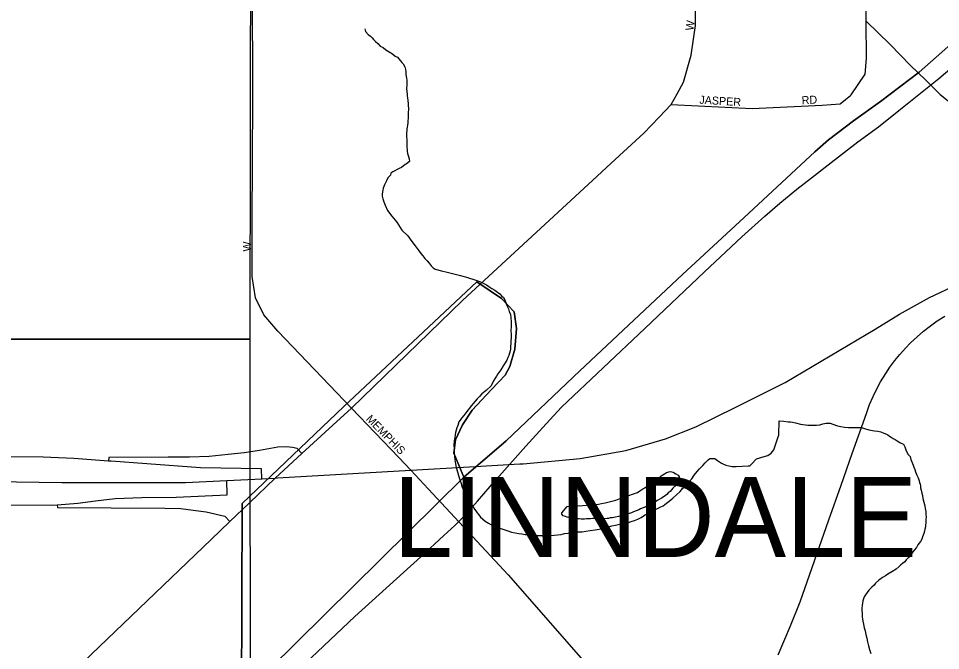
# Model space of a CAD drawing. Extents: x 2010165 to 2382125, y 1060529 to 1407316.
# Drawn here: x 2167540 to 2173298, y 1254931 to 1258881 of the extents above; entities that cross this region are included whole.
import ezdxf

# ---------------------------------------------------------------- set-up
doc = ezdxf.new("R2010")
doc.units = 0
for name, color, linetype in [('GM_X_City_Street', 7, 'Continuous'), ('GM_X_City_Street_Text', 7, 'Continuous'), ('GM_X_Corporation', 7, 'Continuous'), ('GM_X_Corporation_Text', 7, 'Continuous'), ('GM_X_Interchange_Ramps', 7, 'Continuous'), ('GM_X_Interstate_Route', 7, 'Continuous'), ('GM_X_Minor_Lake', 7, 'Continuous'), ('GM_X_Minor_River', 7, 'Continuous'), ('GM_X_Rail_Line', 7, 'Continuous'), ('GM_X_Section', 7, 'Continuous')]:
    doc.layers.add(name, color=color, linetype=linetype)

msp = doc.modelspace()

# ---------------------------------------------------------------- linework, layer by layer
at = {"layer": 'GM_X_City_Street'}
for points in [[(2169620, 1256446.7), (2169160.2, 1256926.8), (2169072.8, 1257028.9), (2169019.9, 1257134.6), (2168999.9, 1257267.6), (2169000, 1257607.2), (2169003.6, 1258381), (2168992.7, 1262004.1)], [(2173207.6, 1258493), (2173295.7, 1258406.8), (2173376.8, 1258341.5), (2173445.4, 1258306.5), (2173527.9, 1258281.5), (2173629.1, 1258267), (2173845.6, 1258279.4), (2174204, 1258323.9), (2174331.8, 1258341.3), (2174472.8, 1258361.4), (2174562.5, 1258382.9), (2174694.1, 1258413), (2174773.6, 1258448.4), (2174831.2, 1258479.4), (2174906.6, 1258516.6), (2175019.6, 1258586.6), (2175106.7, 1258643.3), (2175245.3, 1258738.5), (2176782, 1259929.7)], [(2171652.6, 1258409.5), (2171693, 1258483.3), (2171739.9, 1258650.6), (2171767.1, 1258837.6), (2171773.3, 1259419.6)], [(2172735.2, 1258400.4), (2172739.9, 1258404.3), (2172784.3, 1258468.2), (2172826.6, 1258532.2), (2172835.1, 1258630.4), (2172834.1, 1258863.3), (2172833.8, 1258915.4), (2172833.7, 1258940.8)], [(2172834.1, 1258863.3), (2172984.2, 1258717.4), (2173110.9, 1258587.8), (2173203.3, 1258497.3), (2173207.6, 1258493)], [(2171153.3, 1257895), (2171240.5, 1257975.7), (2171444.2, 1258164.8), (2171540.6, 1258264.9), (2171616.2, 1258343), (2171652.6, 1258409.5)], [(2171616.2, 1258343), (2172122.5, 1258318.5), (2172559.6, 1258338.9), (2172671.7, 1258348.4), (2172703.8, 1258374.7), (2172735.2, 1258400.4)], [(2169620, 1256446.7), (2170313.7, 1257117.9), (2171153.3, 1257895)], [(2169503.9, 1256340), (2169620, 1256446.7)], [(2169620, 1256446.7), (2169915.7, 1256136.8)], [(2169143.8, 1256008.8), (2169310.5, 1256162.1), (2169503.9, 1256340)], [(2169915.7, 1256136.8), (2169991, 1256057.9), (2170099, 1255941.8)], [(2168981.9, 1255853.8), (2169143.8, 1256008.8)], [(2170099, 1255941.8), (2170208.4, 1255824.1)], [(2168742.8, 1255624.6), (2168860.6, 1255737.5), (2168981.9, 1255853.8)], [(2170208.4, 1255824.1), (2170598.9, 1255404.3), (2171520.7, 1254351), (2171603.5, 1254255.7), (2171719.5, 1254199), (2171867.3, 1254150.7), (2172058.9, 1254114.1), (2172273.3, 1254105), (2172692.4, 1254106.8), (2177899.9, 1254055.1), (2177902.2, 1254055.1)], [(2166057.9, 1253083), (2167893.8, 1254811), (2168742.8, 1255624.6)]]:
    msp.add_lwpolyline(points, dxfattribs=at)
at = {"layer": 'GM_X_Corporation'}
for points in [[(2168931.9, 1254641.4), (2170320.6, 1256015.7), (2170584.5, 1256241.6), (2171046.5, 1256679.9), (2171687.6, 1257280.3), (2172071.1, 1257636.9), (2172513.6, 1258046.7), (2172598.2, 1258122.6), (2172754.1, 1258242), (2172921.9, 1258361.7), (2173164.7, 1258545), (2173306.4, 1258670.2), (2173481.6, 1258826.1), (2173650.7, 1258981.8), (2173839.7, 1259150), (2174207.3, 1259498.3), (2177112.4, 1262187.1)], [(2173306.4, 1258670.2), (2173164.7, 1258545), (2172921.9, 1258361.7), (2172754.1, 1258242), (2172598.2, 1258122.6), (2172513.6, 1258046.7), (2172071.1, 1257636.9), (2171687.6, 1257280.3), (2171046.5, 1256679.9), (2170584.5, 1256241.6), (2170320.6, 1256015.7), (2170259.7, 1256164.9), (2170268.1, 1256247.2), (2170312.3, 1256342.4), (2170372.6, 1256433.8), (2170494.2, 1256562.6), (2170578.5, 1256652.5), (2170607.5, 1256705.2), (2170639.5, 1256814.1), (2170651, 1256942.7), (2170634.9, 1257048.6), (2170557.2, 1257131.3), (2170403, 1257234.4), (2169572.8, 1256455.9), (2168936.4, 1255849.6), (2168931.9, 1254641.4)]]:
    msp.add_lwpolyline(points, dxfattribs=at)
msp.add_lwpolyline([(2168931.9, 1254641.4), (2168936.4, 1255849.6), (2169572.8, 1256455.9), (2170403, 1257234.4), (2170557.2, 1257131.3), (2170634.9, 1257048.6), (2170651, 1256942.7), (2170639.5, 1256814.1), (2170607.5, 1256705.2), (2170578.5, 1256652.5), (2170494.2, 1256562.6), (2170372.6, 1256433.8), (2170312.3, 1256342.4), (2170268.1, 1256247.2), (2170259.7, 1256164.9), (2170320.6, 1256015.7)], close=True, dxfattribs=at)
at = {"layer": 'GM_X_Interchange_Ramps'}
for points in [[(2169310.5, 1256162.1), (2169280.8, 1256193.4), (2169250.9, 1256200.6), (2169214.1, 1256203.3), (2169158.9, 1256201.6), (2169045.8, 1256182.1), (2168949, 1256167), (2168849.8, 1256156.5), (2168730, 1256144), (2168607.9, 1256140.7), (2168474.4, 1256139.8), (2168103.7, 1256136.9), (2168101.9, 1256115.1)], [(2169059.1, 1256004), (2169058.4, 1256066.8), (2168676.3, 1256073.2), (2168342.7, 1256097.5), (2168119.5, 1256113.7), (2168101.9, 1256115.1), (2167884.9, 1256132.3), (2167693.9, 1256139), (2167205.8, 1256144.2)], [(2167197, 1255844), (2167745, 1255839.5), (2167782.7, 1255842.6), (2167910.8, 1255853.3), (2168021.3, 1255867.1), (2168143.3, 1255880.9), (2168311.3, 1255887.8), (2168525.5, 1255890.1), (2168843.1, 1255903.9), (2168842.1, 1255993.4)], [(2167782.7, 1255842.6), (2167784.1, 1255825.6), (2168454.1, 1255821), (2168553.1, 1255818.7), (2168631.4, 1255809.5), (2168711.9, 1255798), (2168829.3, 1255770.4), (2168860.6, 1255737.5)]]:
    msp.add_lwpolyline(points, dxfattribs=at)
at = {"layer": 'GM_X_Interstate_Route'}
for points in [[(2170670.8, 1256097.7), (2170692.1, 1256098.9), (2171048.3, 1256131.2), (2171333.6, 1256182.1), (2171580, 1256254.6), (2171769.7, 1256328.7), (2172015, 1256449.1), (2172326.6, 1256606.5), (2172890.6, 1256939.3), (2173041.8, 1257032.7), (2173227.9, 1257137.6), (2173397.2, 1257216.3), (2173536.2, 1257265.7), (2173684.9, 1257312.4), (2173824, 1257338.4), (2174025.4, 1257347.6), (2174230.8, 1257334.6), (2174370.2, 1257300.9), (2174637.8, 1257205.2), (2174711.6, 1257167.6)], [(2170357.1, 1256079.3), (2170670.8, 1256097.7)], [(2169157.2, 1256009.6), (2169991, 1256057.9)], [(2169991, 1256057.9), (2170357.1, 1256079.3)], [(2166071.2, 1255936.5), (2166207.5, 1255962.9), (2166434.8, 1255993.9), (2166677, 1255998.5), (2167811.2, 1255980.9), (2168582.7, 1255980.9), (2168842.1, 1255993.4), (2169059.1, 1256004), (2169143.8, 1256008.8), (2169157.2, 1256009.6)]]:
    msp.add_lwpolyline(points, dxfattribs=at)
at = {"layer": 'GM_X_Minor_Lake'}
for points in [[(2171309.7, 1255886.3), (2171381, 1255911), (2171392.9, 1255915.2), (2171404.9, 1255919.5), (2171420.7, 1255929.8), (2171438.6, 1255942.2), (2171450.5, 1255948.4), (2171460.4, 1255954.6), (2171470.3, 1255962.9), (2171484.2, 1255969.1), (2171494.1, 1255975.4), (2171504, 1255983.6), (2171515.9, 1255993.8), (2171529.8, 1256000.1), (2171543.6, 1256012.4), (2171553.5, 1256022.7), (2171563.4, 1256028.9), (2171573.3, 1256035.1), (2171587.2, 1256043.4), (2171601.2, 1256047.6), (2171611.2, 1256049.8), (2171629.3, 1256046.2), (2171645.5, 1256036.5), (2171659.8, 1256026.7), (2171666, 1256016.8), (2171658.5, 1255984.5), (2171644.8, 1255966.2), (2171637, 1255956), (2171627.1, 1255945.8), (2171617.3, 1255935.6), (2171609.5, 1255925.4), (2171597.6, 1255917.1), (2171587.7, 1255906.9), (2171571.9, 1255894.6), (2171556, 1255884.2), (2171540.1, 1255875.9), (2171528.2, 1255869.6), (2171516.4, 1255859.4), (2171500.4, 1255855.1), (2171482.5, 1255844.7), (2171470.6, 1255838.4), (2171456.7, 1255830.1), (2171440.8, 1255823.8), (2171424.8, 1255817.5), (2171412.9, 1255811.2), (2171397, 1255804.9), (2171381, 1255798.6), (2171367.1, 1255792.3), (2171347.2, 1255785.9), (2171331.2, 1255781.6), (2171317.2, 1255777.3), (2171301.3, 1255773), (2171287.3, 1255768.7), (2171267.3, 1255764.3), (2171247.3, 1255759.9), (2171235.3, 1255759.7), (2171225.3, 1255757.5), (2171215.3, 1255757.3), (2171201.3, 1255755), (2171187.2, 1255754.8), (2171167.1, 1255754.4), (2171151.1, 1255754.1), (2171139, 1255755.8), (2171125, 1255755.6), (2171112.9, 1255755.3), (2171100.9, 1255755.1), (2171086.9, 1255754.8), (2171074.9, 1255752.6), (2171062.8, 1255752.4), (2171052.8, 1255752.2), (2171040.7, 1255753.9), (2171028.7, 1255753.7), (2170994.5, 1255757.1), (2170976.3, 1255762.8), (2170966.3, 1255764.6), (2170956.2, 1255768.4), (2170942, 1255774.1)], [(2170933.7, 1255792), (2170967, 1255830.8), (2170999.1, 1255835.4), (2171015.1, 1255837.7), (2171029.1, 1255838), (2171045.2, 1255836.3), (2171065.2, 1255838.7), (2171087.3, 1255839.1), (2171107.3, 1255841.5), (2171125.4, 1255841.9), (2171143.4, 1255844.2), (2171161.4, 1255846.6), (2171181.4, 1255851), (2171203.4, 1255855.4), (2171229.4, 1255859.9), (2171271.3, 1255870.8), (2171291.2, 1255879.1), (2171309.7, 1255886.3)], [(2170942, 1255774.1), (2170933.8, 1255784), (2170933.7, 1255792)]]:
    msp.add_lwpolyline(points, dxfattribs=at)
at = {"layer": 'GM_X_Minor_River'}
for points in [[(2169703.4, 1258817), (2169707.8, 1258799), (2169724.1, 1258781.2), (2169738.4, 1258769.5), (2169748.6, 1258759.6), (2169756.8, 1258749.8), (2169769.1, 1258736), (2169783.4, 1258724.2), (2169797.7, 1258708.4), (2169818, 1258698.8), (2169834.3, 1258685), (2169854.6, 1258673.4), (2169874.9, 1258659.7), (2169893.2, 1258646), (2169907.4, 1258638.2), (2169915.6, 1258628.4), (2169923.8, 1258618.5), (2169934.1, 1258606.7), (2169942.3, 1258596.8), (2169952.7, 1258578.9), (2169957, 1258562.9), (2169959.2, 1258548.9), (2169959.5, 1258532.9), (2169961.8, 1258518.9), (2169964, 1258506.9), (2169964.3, 1258494.9), (2169964.5, 1258480.8), (2169964.9, 1258462.8), (2169963.2, 1258444.7), (2169965.6, 1258422.6), (2169967.9, 1258408.6), (2169968.1, 1258396.6), (2169970.3, 1258384.6), (2169970.6, 1258368.5), (2169973, 1258348.5), (2169973.3, 1258332.5), (2169975.5, 1258322.5), (2169975.7, 1258312.4), (2169974, 1258296.3), (2169974.2, 1258282.3), (2169974.6, 1258262.2), (2169971, 1258238.1), (2169971.2, 1258228.1), (2169969.5, 1258214), (2169967.7, 1258201.9), (2169965.9, 1258191.8), (2169966.1, 1258181.8), (2169962.3, 1258165.7), (2169962.6, 1258153.7), (2169962.8, 1258141.6), (2169965.1, 1258125.6), (2169965.3, 1258113.6), (2169965.5, 1258101.5), (2169965.8, 1258087.5), (2169966.1, 1258073.4), (2169966.3, 1258063.4), (2169966.5, 1258051.4), (2169968.7, 1258037.4), (2169975.1, 1258019.4), (2169979.4, 1258003.5), (2169981.7, 1257987.4), (2169963.9, 1257973.1), (2169954, 1257968.9), (2169932.2, 1257950.4), (2169918.3, 1257944.1), (2169878.6, 1257923.3), (2169864.7, 1257915), (2169862.9, 1257900.9), (2169847.2, 1257884.5), (2169837.5, 1257866.3), (2169831.7, 1257854.1), (2169825.9, 1257842), (2169822.1, 1257831.9), (2169818.3, 1257819.8), (2169814.5, 1257807.6), (2169812.7, 1257797.6), (2169810.9, 1257783.5), (2169811.1, 1257771.5), (2169815.5, 1257753.5), (2169821.8, 1257735.5), (2169830.3, 1257713.6), (2169844.9, 1257681.8), (2169871.7, 1257646.2), (2169902.5, 1257608.6), (2169933.5, 1257559.1), (2169972.3, 1257521.7), (2169997, 1257488), (2170017.6, 1257460.3), (2170036.1, 1257434.6), (2170052.6, 1257412.8), (2170064.9, 1257397), (2170077.3, 1257381.2), (2170091.6, 1257367.4), (2170103.9, 1257351.6), (2170116.2, 1257335.8), (2170130.6, 1257322), (2170142.7, 1257314.2), (2170181, 1257304.9), (2170217.3, 1257295.6), (2170257.7, 1257284.3), (2170283.9, 1257278.8)], [(2170283.9, 1257278.8), (2170300, 1257275.1), (2170314.1, 1257271.3), (2170332.3, 1257265.7), (2170402.9, 1257242.9), (2170425.2, 1257235.3), (2170445.4, 1257225.7), (2170463.6, 1257216), (2170477.9, 1257206.2), (2170496.1, 1257194.5), (2170514.4, 1257182.8), (2170530.7, 1257171.1), (2170545, 1257159.3), (2170557.2, 1257147.5), (2170569.4, 1257137.7), (2170577.7, 1257123.8), (2170584.1, 1257105.9), (2170592.5, 1257084), (2170600.9, 1257066.1), (2170605.2, 1257050.1), (2170611.6, 1257030.2), (2170614, 1257010.1), (2170616.4, 1256986.1), (2170617, 1256956), (2170615.4, 1256931.9), (2170615.9, 1256905.8), (2170616.3, 1256885.8), (2170614.6, 1256865.7), (2170614.9, 1256849.6), (2170613.3, 1256831.5), (2170611.6, 1256815.4), (2170609.8, 1256803.4), (2170606, 1256789.2), (2170602.3, 1256775.1), (2170596.5, 1256763), (2170588.8, 1256746.8), (2170575.2, 1256722.4), (2170567.4, 1256710.2), (2170551.8, 1256685.8), (2170534.2, 1256659.4), (2170524.4, 1256645.2), (2170516.6, 1256633), (2170506.9, 1256616.8), (2170491.4, 1256586.3), (2170459.9, 1256555.6), (2170434.2, 1256535.1), (2170418.4, 1256518.7), (2170404.6, 1256504.4), (2170392.9, 1256490.1), (2170379.1, 1256475.8), (2170369.3, 1256461.6), (2170334, 1256416.8), (2170320.3, 1256400.4), (2170306.5, 1256384.1), (2170298.7, 1256371.9), (2170290.9, 1256359.8), (2170283.3, 1256337.5), (2170277.6, 1256323.4), (2170273.8, 1256309.2), (2170270.1, 1256293.1), (2170266.4, 1256279), (2170264.6, 1256262.9), (2170261, 1256242.8), (2170259.5, 1256214.6), (2170259.9, 1256192.6), (2170260.4, 1256166.5), (2170262.8, 1256144.5), (2170265.3, 1256122.4), (2170269.7, 1256098.4), (2170274.2, 1256074.4), (2170280.7, 1256048.5), (2170287.1, 1256024.5), (2170295.7, 1255998.6), (2170304.1, 1255974.7), (2170310.6, 1255952.7), (2170321.1, 1255926.8), (2170331.5, 1255906.9), (2170339.8, 1255889.1), (2170350.2, 1255873.2), (2170358.4, 1255861.3), (2170366.7, 1255845.4), (2170377, 1255831.6), (2170387.4, 1255815.7), (2170395.6, 1255803.8), (2170403.9, 1255791.9), (2170414.1, 1255780.1), (2170424.4, 1255764.2), (2170438.7, 1255754.5), (2170455, 1255740.7), (2170475.3, 1255727.1), (2170489.5, 1255719.3), (2170507.7, 1255711.6), (2170527.9, 1255704), (2170546.1, 1255696.3), (2170564.3, 1255690.6), (2170602.7, 1255677.3), (2170618.8, 1255671.6), (2170665.1, 1255662.5), (2170683.2, 1255660.8), (2170703.4, 1255657.2), (2170725.5, 1255655.6)], [(2170725.5, 1255655.6), (2170749.6, 1255652), (2170771.7, 1255650.5), (2170793.8, 1255650.9), (2170815.9, 1255649.3), (2170846, 1255649.9), (2170866.1, 1255650.3), (2170886.1, 1255652.6), (2170906.1, 1255655), (2170928.1, 1255657.5), (2170950.1, 1255661.9), (2170972.2, 1255664.3), (2170992.1, 1255668.7), (2171008.1, 1255671), (2171022.2, 1255671.3), (2171032.2, 1255673.5), (2171044.2, 1255673.7), (2171060.3, 1255674), (2171082.3, 1255676.5), (2171110.3, 1255681), (2171140.3, 1255685.6), (2171166.3, 1255690.1), (2171186.3, 1255694.5), (2171204.3, 1255698.9), (2171226.3, 1255705.3), (2171246.2, 1255709.7), (2171268.2, 1255714.1), (2171294.2, 1255720.7), (2171316.2, 1255725.1), (2171336.2, 1255727.5), (2171350.2, 1255731.8), (2171366.1, 1255738.1), (2171386.1, 1255744.5), (2171408, 1255752.9), (2171427.9, 1255763.4), (2171449.7, 1255777.8), (2171473.5, 1255790.3), (2171497.4, 1255802.8), (2171527.2, 1255817.4), (2171547.1, 1255827.8), (2171565, 1255836.2), (2171576.9, 1255844.5), (2171586.7, 1255852.7), (2171602.6, 1255865), (2171616.4, 1255875.3), (2171626.3, 1255883.6), (2171671.7, 1255924.6), (2171687.4, 1255944.9), (2171709.1, 1255963.4), (2171728.7, 1255985.9), (2171744.5, 1256004.2), (2171760.1, 1256026.6), (2171777.7, 1256051), (2171793.5, 1256067.4), (2171803.3, 1256077.6), (2171813.1, 1256087.8), (2171828.9, 1256104.2), (2171846.6, 1256122.6), (2171856.5, 1256130.8), (2171876.6, 1256131.2), (2171888.6, 1256131.4), (2171904.9, 1256119.7), (2171929.3, 1256102.1), (2171957.6, 1256090.6), (2171975.7, 1256084.9), (2171995.9, 1256081.3), (2172022, 1256081.8), (2172058.1, 1256082.5), (2172096.1, 1256085.2), (2172106.2, 1256085.4), (2172116.1, 1256093.6), (2172149.5, 1256128.4), (2172197.4, 1256143.3), (2172219.4, 1256149.8), (2172241.2, 1256164.3), (2172256.9, 1256184.6), (2172264.4, 1256210.9), (2172275.9, 1256241.2), (2172283.4, 1256267.4), (2172287.2, 1256277.5), (2172288.9, 1256293.6), (2172288.6, 1256313.7), (2172290.2, 1256331.8), (2172289.8, 1256353.8), (2172289.6, 1256365.9), (2172319.7, 1256364.4), (2172345.9, 1256360.9), (2172359.9, 1256361.2), (2172374, 1256357.5), (2172392.2, 1256353.8), (2172422.4, 1256346.3), (2172468.7, 1256339.2), (2172498.8, 1256339.8), (2172522.9, 1256340.2), (2172544.9, 1256342.7), (2172562.9, 1256347), (2172582.9, 1256351.4), (2172598.9, 1256351.7), (2172608.9, 1256351.9), (2172625.1, 1256346.2), (2172653.4, 1256334.7)], [(2172653.4, 1256334.7), (2172675.5, 1256331.1), (2172697.7, 1256327.5), (2172723.8, 1256326), (2172755.9, 1256324.6), (2172786, 1256325.2), (2172802.1, 1256325.5), (2172850.5, 1256310.4), (2172884.7, 1256305), (2172906.9, 1256301.4), (2172925, 1256297.8), (2172943.2, 1256290.1), (2172959.4, 1256284.4), (2172969.5, 1256278.5), (2172979.7, 1256270.7), (2172989.8, 1256264.9), (2173002, 1256257.1), (2173014.2, 1256249.3), (2173026.4, 1256241.5), (2173042.6, 1256231.8), (2173056.8, 1256226), (2173066.9, 1256220.2), (2173075.3, 1256204.3), (2173083.8, 1256178.4), (2173096.2, 1256156.5), (2173108.5, 1256144.7), (2173112.9, 1256124.7), (2173119.1, 1256110.8), (2173123.3, 1256100.9), (2173127.6, 1256088.9), (2173131.8, 1256076.9), (2173138.1, 1256063), (2173142.4, 1256049), (2173146.6, 1256037.1), (2173150.8, 1256027.1), (2173157.1, 1256011.2), (2173163.5, 1255991.2), (2173165.7, 1255981.2), (2173169.9, 1255971.3), (2173172.1, 1255959.3), (2173172.4, 1255947.2), (2173176.6, 1255933.3), (2173181, 1255915.3), (2173185.3, 1255899.3), (2173187.6, 1255881.3), (2173200.5, 1255835.4), (2173202.8, 1255819.4), (2173205.2, 1255799.4), (2173205.6, 1255781.3), (2173207.9, 1255765.3), (2173206.1, 1255753.2), (2173206.3, 1255739.2), (2173206.6, 1255727.1), (2173204.7, 1255717.1), (2173203, 1255705), (2173199.2, 1255688.9), (2173197.5, 1255676.8), (2173193.7, 1255662.7), (2173189.9, 1255652.6), (2173186.1, 1255642.5), (2173180.3, 1255628.3), (2173172.6, 1255612.1), (2173156.9, 1255591.7), (2173147.2, 1255575.5), (2173133.4, 1255559.2), (2173119.7, 1255542.8), (2173110, 1255526.6), (2173096.2, 1255510.3), (2173082.4, 1255498), (2173074.6, 1255485.8), (2173060.7, 1255475.5), (2173050.9, 1255467.3), (2173039, 1255457), (2173021.3, 1255440.6), (2172993.5, 1255424), (2172969.7, 1255409.5), (2172953.8, 1255399.2), (2172939.9, 1255388.9), (2172928, 1255382.6), (2172910.2, 1255368.2), (2172892.5, 1255351.8), (2172882.7, 1255339.6), (2172868.8, 1255327.3), (2172849.1, 1255308.9), (2172839.3, 1255294.6), (2172829.6, 1255280.4), (2172821.8, 1255266.2), (2172816, 1255254.1), (2172812.2, 1255241.9), (2172810.5, 1255227.8), (2172808.7, 1255213.8), (2172807.1, 1255195.7), (2172807.9, 1255151.5), (2172808.1, 1255141.5), (2172810.3, 1255129.5), (2172812.6, 1255115.5), (2172817, 1255095.5), (2172821.4, 1255073.5), (2172827.8, 1255053.6), (2172832.2, 1255031.6), (2172836.6, 1255009.6)], [(2172836.6, 1255009.6), (2172841.1, 1254985.6), (2172847.6, 1254961.6), (2172854, 1254937.7), (2172862.5, 1254913.8)]]:
    msp.add_lwpolyline(points, dxfattribs=at)
at = {"layer": 'GM_X_Rail_Line'}
for points in [[(2169018.9, 1254554.4), (2169641.4, 1255144.8), (2170053.4, 1255516.2), (2170196.3, 1255650.8), (2170264.6, 1255713.2), (2170303.8, 1255753.1), (2170352.8, 1255804.6), (2170405.5, 1255864.5), (2170525.3, 1256002.9), (2170708.8, 1256208.9), (2170834.3, 1256348), (2170930.2, 1256451.6), (2171451.7, 1256944.1), (2171824.4, 1257298.2), (2172056.2, 1257516.4), (2172201.7, 1257646.5), (2172295, 1257726.3), (2172399.9, 1257814.5), (2172492, 1257885.3), (2172596.3, 1257967.1), (2172781.7, 1258110), (2172910.1, 1258204.2), (2173037.3, 1258305.7), (2173287.7, 1258505.2), (2173549.7, 1258729.3)], [(2172284, 1254904.7), (2172326.1, 1255002.3), (2172361.2, 1255085.3), (2172420.5, 1255236.5), (2172601.1, 1255748.9), (2172676.4, 1255965.8), (2172745.3, 1256161.7), (2172834.6, 1256411.8), (2172855.1, 1256468.6), (2172876.7, 1256518.4), (2172899.7, 1256566.2), (2172923.3, 1256610.2), (2172955.9, 1256662.6), (2172982, 1256701.5), (2173011.6, 1256743.6), (2173043.9, 1256781.8), (2173078.8, 1256821.3), (2173110.4, 1256854.9), (2173151.3, 1256892.5), (2173190.8, 1256926.7), (2173235, 1256961), (2173276.5, 1256990.7), (2173324.6, 1257021)]]:
    msp.add_lwpolyline(points, dxfattribs=at)
at = {"layer": 'GM_X_Section'}
for points in [[(2168994, 1262095.2), (2168989.8, 1259493.4), (2168985.6, 1256877.9), (2165035.2, 1256877), (2165109.4, 1262095.2)], [(2165035.2, 1256877), (2168985.6, 1256877.9), (2168987.3, 1254287.1), (2168992.7, 1251699.5), (2168993.1, 1251524.5), (2165045.2, 1251526.2)]]:
    msp.add_lwpolyline(points, close=True, dxfattribs=at)

# ---------------------------------------------------------------- texts
at = {"layer": 'GM_X_City_Street_Text'}
for s, rotation, p in [('W', 82.87834, (2171754.5, 1258802.7)), ('JASPER', 356.49393, (2171790.8, 1258348.9)), ('RD', 3.01158, (2172432.1, 1258344.5)), ('W', 90, (2168991.3, 1257424.3)), ('MEMPHIS', 314.35659, (2169707, 1256374.9))]:
    msp.add_text(s, height=50, rotation=rotation, dxfattribs=at).set_placement(p)
at = {"layer": 'GM_X_Corporation_Text'}
msp.add_text('LINNDALE', height=500, rotation=0.00001, dxfattribs=at).set_placement((2169881.2, 1255516.2))

doc.saveas('drawing.dxf')
